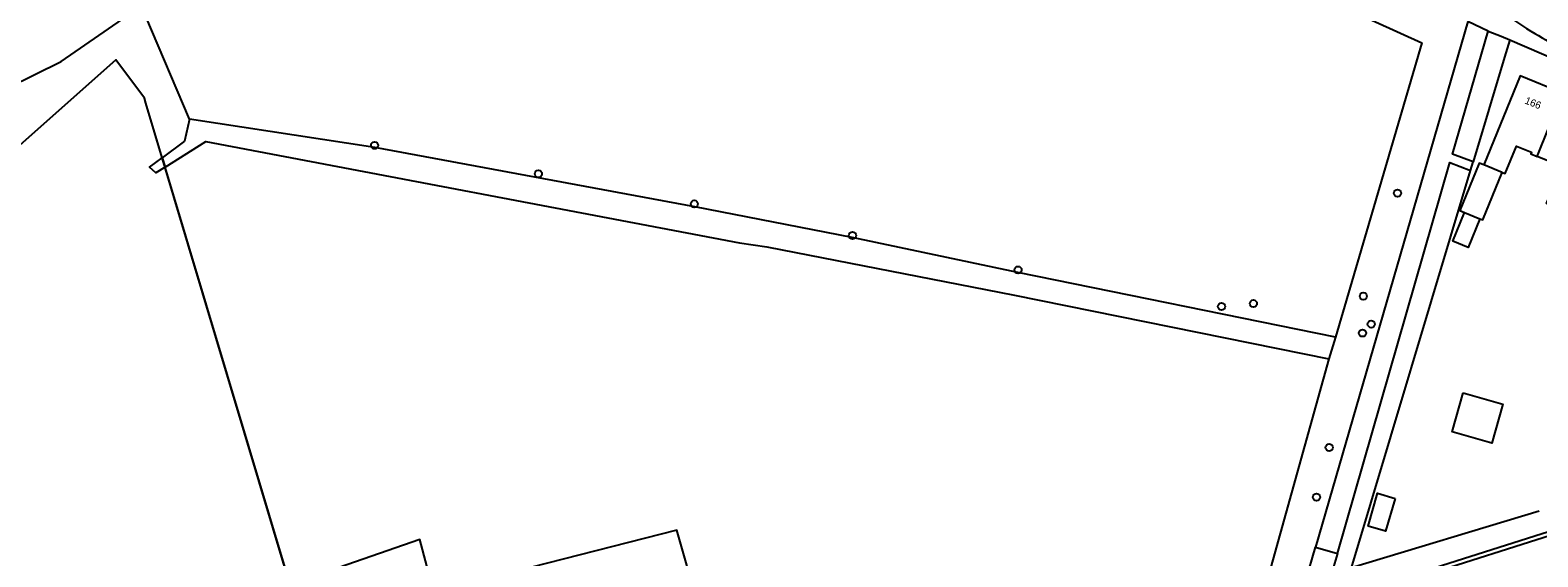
# Model space of a CAD drawing. Extents: x 162880 to 165536, y 384011 to 385179.
# Drawn here: x 163572.4 to 163777.7, y 384518.2 to 384589.8 of the extents above; entities that cross this region are included whole.
import ezdxf

# ---------------------------------------------------------------- set-up
doc = ezdxf.new("R2010")
doc.units = 0
for name, color, linetype in [('IMGEO_Boom', 7, 'Continuous'), ('IMGEO_Fietspad_gesloten', 7, 'Continuous'), ('IMGEO_Grasland_agrarisch', 7, 'Continuous'), ('IMGEO_Grasland_overig', 7, 'Continuous'), ('IMGEO_Groenvoorziening', 7, 'Continuous'), ('IMGEO_Hek', 7, 'Continuous'), ('IMGEO_Loofbos', 7, 'Continuous'), ('IMGEO_Pand', 7, 'Continuous'), ('IMGEO_Pand_nummerreeks', 7, 'Continuous'), ('IMGEO_Rijbaan_lokaal_gesloten', 7, 'Continuous'), ('IMGEO_Rijbaan_lokaal_open', 7, 'Continuous'), ('IMGEO_Voetpad_open', 7, 'Continuous')]:
    doc.layers.add(name, color=color, linetype=linetype)

msp = doc.modelspace()

# ---------------------------------------------------------------- linework, layer by layer
at = {"layer": 'IMGEO_Boom'}
for centre in [(163619.28, 384574.16), (163641.58, 384570.29), (163662.81, 384566.2), (163758.55, 384567.67), (163684.35, 384561.9), (163706.89, 384557.21), (163753.9, 384553.64), (163734.6, 384552.23), (163738.93, 384552.63), (163754.98, 384549.84), (163753.79, 384548.62), (163749.26, 384533.04), (163747.52, 384526.29)]:
    msp.add_circle(centre, 0.489, dxfattribs=at)
at = {"layer": 'IMGEO_Fietspad_gesloten'}
for centre, radius, start, end in [((163803.03, 384632.86), 50.54, 227.4396, 239.3369), ((163831.82, 384681.63), 107.17, 239.3929, 244.3871)]:
    msp.add_arc(centre, radius, start, end, dxfattribs=at)
at = {"layer": 'IMGEO_Grasland_agrarisch'}
for points in [[(163558.53, 384576.69), (163576.61, 384585.58), (163586.27, 384592.26)], [(163594.09, 384577.71), (163588.13, 384591.71)], [(163594.09, 384577.71), (163593.4, 384574.72), (163590.37, 384572.48)], [(163750.09, 384548.04), (163706.88, 384556.86), (163684.3, 384561.62), (163662.88, 384565.79), (163619.29, 384573.89), (163594.09, 384577.71)], [(163590.75, 384571.19), (163596.31, 384574.67), (163668.96, 384560.91), (163672.67, 384560.35), (163706.4, 384553.76), (163749.2, 384545.1)], [(163668.55, 384493.31), (163660.44, 384521.77), (163627.34, 384513.36), (163625.43, 384520.5), (163607.76, 384514.4)]]:
    msp.add_lwpolyline(points, dxfattribs=at)
at = {"layer": 'IMGEO_Grasland_overig'}
msp.add_lwpolyline([(163590.37, 384572.48), (163590.75, 384571.19)], dxfattribs=at)
at = {"layer": 'IMGEO_Groenvoorziening'}
for points in [[(163773.83, 384588.52), (163773.65, 384587.92), (163773.12, 384586.18), (163768.85, 384571.92)], [(163777.85, 384524.4), (163752.27, 384516.65), (163768.5, 384570.75)]]:
    msp.add_lwpolyline(points, dxfattribs=at)
at = {"layer": 'IMGEO_Hek'}
msp.add_lwpolyline([(163609.29, 384509.29), (163588.14, 384579.91), (163587.94, 384580.57)], dxfattribs=at)
at = {"layer": 'IMGEO_Loofbos'}
for points in [[(163653.29, 384637.61), (163712.39, 384610.59), (163761.87, 384588.1), (163750.09, 384548.04)], [(163590.37, 384572.48), (163588.14, 384579.91), (163587.94, 384580.57), (163584.05, 384585.82), (163565.17, 384569.06), (163558.53, 384576.69)], [(163590.75, 384571.19), (163589.51, 384570.41), (163588.65, 384571.21), (163590.37, 384572.48)], [(163607.76, 384514.4), (163590.75, 384571.19)], [(163750.09, 384548.04), (163749.2, 384545.1)], [(163749.2, 384545.1), (163740.83, 384514.99), (163707.98, 384504.75), (163669.15, 384492.98), (163668.71, 384492.83)]]:
    msp.add_lwpolyline(points, dxfattribs=at)
at = {"layer": 'IMGEO_Pand'}
for points in [[(163780.83, 384580.78), (163781.03, 384581.28), (163775.27, 384583.63), (163770.33, 384571.5)], [(163777.56, 384572.65), (163780.83, 384580.78)], [(163772.8, 384570.49), (163773.21, 384570.32), (163774.74, 384574.07), (163776.8, 384573.24), (163776.7, 384573), (163777.56, 384572.65)], [(163781.73, 384565.08), (163778.86, 384566.24), (163780.91, 384571.3), (163777.56, 384572.65)], [(163770.33, 384571.5), (163769.68, 384571.76), (163767.04, 384565.28), (163767.68, 384565.02)], [(163769.77, 384564.16), (163770.16, 384564.01), (163772.8, 384570.49)], [(163772.8, 384570.49), (163770.33, 384571.5)], [(163769.77, 384564.16), (163768.18, 384560.27), (163766.09, 384561.12), (163767.68, 384565.02)], [(163767.68, 384565.02), (163769.77, 384564.16)], [(163767.49, 384540.47), (163772.9, 384538.93), (163771.39, 384533.62), (163765.98, 384535.16), (163767.49, 384540.47)], [(163758.23, 384526.12), (163756.92, 384521.65), (163754.54, 384522.35), (163755.85, 384526.82), (163758.23, 384526.12)]]:
    msp.add_lwpolyline(points, dxfattribs=at)
at = {"layer": 'IMGEO_Rijbaan_lokaal_gesloten'}
msp.add_lwpolyline([(163755.96, 384513.69), (163786.22, 384523.28), (163791.42, 384524.88)], dxfattribs=at)
at = {"layer": 'IMGEO_Rijbaan_lokaal_open'}
msp.add_lwpolyline([(163791.22, 384525.34), (163785.97, 384523.75), (163755.81, 384514.17), (163753.16, 384513.37), (163752.94, 384513.32)], dxfattribs=at)
at = {"layer": 'IMGEO_Voetpad_open'}
for points in [[(163768.12, 384591), (163747.38, 384519.48)], [(163770.91, 384589.69), (163768.12, 384591)], [(163768.85, 384571.92), (163766.04, 384572.96), (163770.91, 384589.69)], [(163770.91, 384589.69), (163772.69, 384589.01), (163773.83, 384588.52)], [(163773.83, 384588.52), (163792.05, 384580.68), (163799.02, 384577.65)], [(163750.37, 384518.62), (163765.7, 384571.81), (163768.5, 384570.75)], [(163768.5, 384570.75), (163768.85, 384571.92)], [(163746.07, 384514.96), (163747.38, 384519.48)], [(163747.38, 384519.48), (163750.37, 384518.62)], [(163750.37, 384518.62), (163749.85, 384516.78)]]:
    msp.add_lwpolyline(points, dxfattribs=at)

# ---------------------------------------------------------------- texts
at = {"layer": 'IMGEO_Pand_nummerreeks'}
msp.add_text('166', height=1, rotation=338.199, dxfattribs=at).set_placement((163775.79, 384579.89))

doc.saveas('drawing.dxf')
